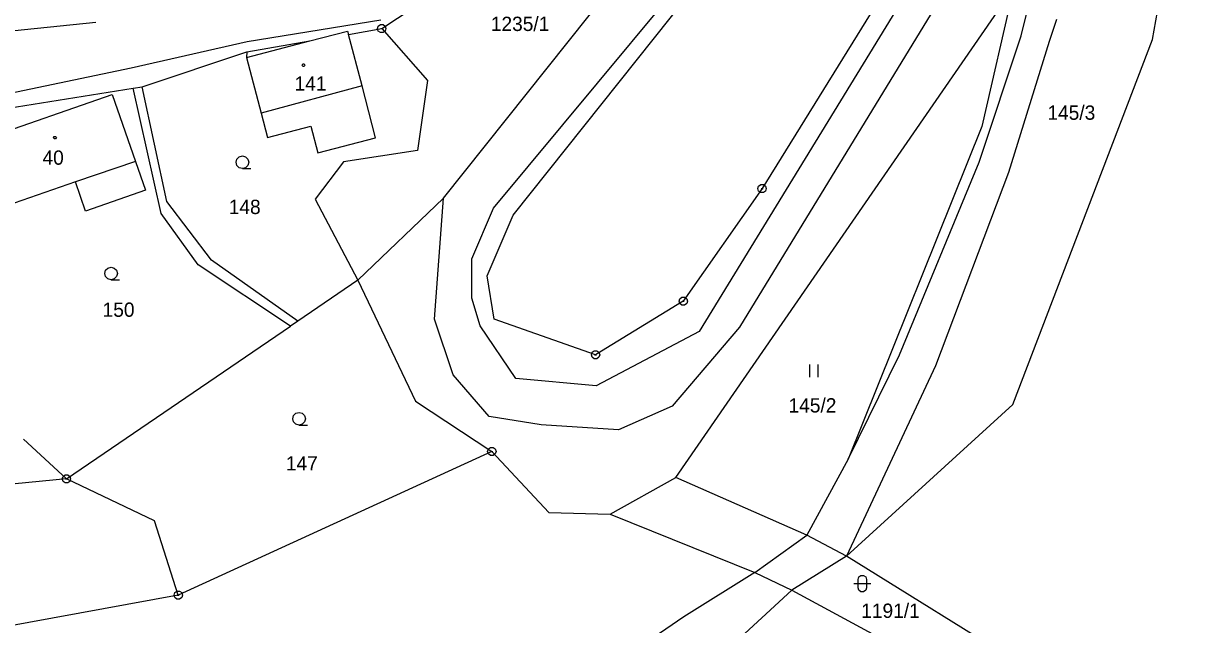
# Model space of a CAD drawing. Extents: x -694465 to -690527, y -983694 to -978978.
# Drawn here: x -691879.9 to -691739.8, y -981585.9 to -981514.6 of the extents above; entities that cross this region are included whole.
import ezdxf

# ---------------------------------------------------------------- set-up
doc = ezdxf.new("R2010")
doc.units = 0
for name, color, linetype in [('Vrstva 1', 7, 'Continuous'), ('Vrstva 18', 7, 'Continuous'), ('Vrstva 19', 7, 'Continuous'), ('Vrstva 24', 7, 'Continuous'), ('Vrstva 25', 7, 'Continuous')]:
    doc.layers.add(name, color=color, linetype=linetype)

msp = doc.modelspace()

# ---------------------------------------------------------------- linework, layer by layer
at = {"layer": 'Vrstva 1'}
msp.add_line((-691837.34, -981515.16), (-691814.83, -981500.21), dxfattribs=at)
for points in [[(-691745.78, -981516.44), (-691739.83, -981483.15)], [(-691829.98, -981535.3), (-691790.41, -981485.59)], [(-691824.06, -981536.48), (-691791.3, -981497.07)], [(-691821.73, -981537.34), (-691790.33, -981497.88)], [(-691769.03, -981501.19), (-691799.62, -981551.16)], [(-691771.29, -981500.5), (-691792.15, -981534.17)], [(-691766.818, -981504.776), (-691794.83, -981550.63)], [(-691761.37, -981516), (-691758.956, -981506.179)], [(-691802.41, -981568.49), (-691762.27, -981510.36)], [(-691762.27, -981510.36), (-691766.03, -981526.78)], [(-691871.29, -981514.43), (-691903.711, -981517.765)], [(-691837.44, -981514.14), (-691853.33, -981516.71)], [(-691841.3, -981515.84), (-691837.34, -981515.16)], [(-691837.34, -981515.16), (-691831.91, -981521.31)], [(-691757.157, -981514.06), (-691758.03, -981516.69)], [(-691853.39, -981518.6), (-691845.86, -981516.62)], [(-691853.37, -981517.91), (-691845.86, -981516.62)], [(-691845.86, -981516.62), (-691841.4, -981515.45)], [(-691841.4, -981515.45), (-691841.3, -981515.84)], [(-691839.68, -981521.97), (-691841.3, -981515.84)], [(-691766.35, -981531.01), (-691761.37, -981516)], [(-691762.36, -981559.8), (-691745.78, -981516.44)], [(-691853.33, -981516.71), (-691867.12, -981519.87)], [(-691865.8, -981522.08), (-691853.37, -981517.91)], [(-691853.37, -981517.91), (-691853.39, -981518.6)], [(-691758.03, -981516.69), (-691762.88, -981532.26)], [(-691853.39, -981518.6), (-691851.65, -981525.19)], [(-691867.12, -981519.87), (-691890.99, -981524.86)], [(-691890.67, -981526.02), (-691866.86, -981522.22)], [(-691866.86, -981522.22), (-691865.8, -981522.08)], [(-691863.56, -981537.14), (-691866.86, -981522.22)], [(-691862.87, -981535.68), (-691865.8, -981522.08)], [(-691839.68, -981521.97), (-691851.65, -981525.19)], [(-691838.06, -981528.12), (-691839.68, -981521.97)], [(-691831.91, -981521.31), (-691833.08, -981529.64)], [(-691873.74, -981533.36), (-691881.91, -981536.2), (-691884.65, -981528.31), (-691869.36, -981522.99), (-691866.59, -981530.95)], [(-691851.65, -981525.19), (-691850.89, -981528.08)], [(-691850.89, -981528.08), (-691845.75, -981526.73)], [(-691845.75, -981526.73), (-691844.91, -981529.92)], [(-691766.03, -981526.78), (-691781.9, -981566.33)], [(-691844.91, -981529.92), (-691838.06, -981528.12)], [(-691833.08, -981529.64), (-691841.88, -981531)], [(-691866.59, -981530.95), (-691865.41, -981534.36), (-691872.53, -981536.84), (-691873.74, -981533.36)], [(-691866.59, -981530.95), (-691873.74, -981533.36)], [(-691841.88, -981531), (-691845.25, -981535.43)], [(-691775.81, -981553.92), (-691766.35, -981531.01)], [(-691762.88, -981532.26), (-691771.54, -981555.21)], [(-691792.15, -981534.17), (-691801.51, -981547.54)], [(-691857.56, -981542.66), (-691862.87, -981535.68)], [(-691845.25, -981535.43), (-691840.19, -981545.05)], [(-691840.19, -981545.05), (-691829.98, -981535.3)], [(-691831.05, -981549.66), (-691829.98, -981535.3)], [(-691859.14, -981543.24), (-691863.56, -981537.14)], [(-691826.62, -981542.51), (-691824.06, -981536.48)], [(-691824.8, -981544.53), (-691821.73, -981537.34)], [(-691848.16, -981550.51), (-691859.14, -981543.24)], [(-691847.31, -981549.93), (-691857.56, -981542.66)], [(-691826.65, -981547.17), (-691826.62, -981542.51)], [(-691823.98, -981549.66), (-691824.8, -981544.53)], [(-691840.19, -981545.05), (-691847.31, -981549.93)], [(-691840.19, -981545.05), (-691833.31, -981559.41)], [(-691825.66, -981550.47), (-691826.65, -981547.17)], [(-691801.51, -981547.54), (-691811.93, -981553.91)], [(-691847.31, -981549.93), (-691848.16, -981550.51)], [(-691828.84, -981556.28), (-691831.05, -981549.66)], [(-691811.93, -981553.91), (-691823.98, -981549.66)], [(-691874.8, -981568.66), (-691848.16, -981550.51)], [(-691821.41, -981556.72), (-691825.66, -981550.47)], [(-691799.62, -981551.16), (-691811.85, -981557.59)], [(-691794.83, -981550.63), (-691802.84, -981560.02)], [(-691781.9, -981566.33), (-691775.81, -981553.92)], [(-691771.54, -981555.21), (-691782.11, -981577.84)], [(-691824.56, -981561.25), (-691828.84, -981556.28)], [(-691811.85, -981557.59), (-691821.41, -981556.72)], [(-691833.31, -981559.41), (-691824.26, -981565.39)], [(-691802.84, -981560.02), (-691809.2, -981562.81)], [(-691782.11, -981577.84), (-691762.36, -981559.8)], [(-691818.38, -981562.22), (-691824.56, -981561.25)], [(-691809.2, -981562.81), (-691818.38, -981562.22)], [(-691879.91, -981563.92), (-691874.8, -981568.66)], [(-691824.26, -981565.39), (-691861.51, -981582.47)], [(-691824.26, -981565.39), (-691817.49, -981572.66)], [(-691781.9, -981566.33), (-691786.82, -981575.34)], [(-691810.19, -981572.84), (-691802.41, -981568.49)], [(-691786.82, -981575.34), (-691802.41, -981568.49)], [(-691874.8, -981568.66), (-691928.86, -981573.91)], [(-691864.33, -981573.64), (-691874.8, -981568.66)], [(-691817.49, -981572.66), (-691810.19, -981572.84)], [(-691861.51, -981582.47), (-691864.33, -981573.64)], [(-691810.19, -981572.84), (-691792.99, -981579.79)], [(-691792.99, -981579.79), (-691786.82, -981575.34)], [(-691782.11, -981577.84), (-691786.82, -981575.34)], [(-691782.11, -981577.84), (-691788.61, -981581.88)], [(-691760.7, -981591.15), (-691782.11, -981577.84)], [(-691792.99, -981579.79), (-691801.43, -981585.04)], [(-691792.99, -981579.79), (-691788.61, -981581.88)], [(-691861.51, -981582.47), (-691947.03, -981598.12)], [(-691799.31, -981591.74), (-691788.61, -981581.88)], [(-691788.61, -981581.88), (-691762.81, -981595.87)], [(-691801.43, -981585.04), (-691817.28, -981595.89)]]:
    msp.add_lwpolyline(points, dxfattribs=at)
at = {"layer": 'Vrstva 24'}
for points in [[(-691837.186, -981514.684), (-691836.936, -981514.866), (-691836.84, -981515.16), (-691836.936, -981515.454), (-691837.186, -981515.636), (-691837.494, -981515.636), (-691837.744, -981515.454), (-691837.84, -981515.16), (-691837.744, -981514.866), (-691837.494, -981514.684)], [(-691791.996, -981533.694), (-691791.746, -981533.876), (-691791.65, -981534.17), (-691791.746, -981534.464), (-691791.996, -981534.646), (-691792.304, -981534.646), (-691792.554, -981534.464), (-691792.65, -981534.17), (-691792.554, -981533.876), (-691792.304, -981533.694)], [(-691801.356, -981547.064), (-691801.106, -981547.246), (-691801.01, -981547.54), (-691801.106, -981547.834), (-691801.356, -981548.016), (-691801.664, -981548.016), (-691801.914, -981547.834), (-691802.01, -981547.54), (-691801.914, -981547.246), (-691801.664, -981547.064)], [(-691811.776, -981553.434), (-691811.526, -981553.616), (-691811.43, -981553.91), (-691811.526, -981554.204), (-691811.776, -981554.386), (-691812.084, -981554.386), (-691812.334, -981554.204), (-691812.43, -981553.91), (-691812.334, -981553.616), (-691812.084, -981553.434)], [(-691824.106, -981564.914), (-691823.856, -981565.096), (-691823.76, -981565.39), (-691823.856, -981565.684), (-691824.106, -981565.866), (-691824.414, -981565.866), (-691824.664, -981565.684), (-691824.76, -981565.39), (-691824.664, -981565.096), (-691824.414, -981564.914)], [(-691874.646, -981568.184), (-691874.396, -981568.366), (-691874.3, -981568.66), (-691874.396, -981568.954), (-691874.646, -981569.136), (-691874.954, -981569.136), (-691875.204, -981568.954), (-691875.3, -981568.66), (-691875.204, -981568.366), (-691874.954, -981568.184)], [(-691861.356, -981581.994), (-691861.106, -981582.176), (-691861.01, -981582.47), (-691861.106, -981582.764), (-691861.356, -981582.946), (-691861.664, -981582.946), (-691861.914, -981582.764), (-691862.01, -981582.47), (-691861.914, -981582.176), (-691861.664, -981581.994)]]:
    msp.add_lwpolyline(points, close=True, dxfattribs=at)
for points in [[(-691837.459, -981515.16), (-691837.22, -981515.16)], [(-691792.269, -981534.17), (-691792.03, -981534.17)], [(-691801.629, -981547.54), (-691801.39, -981547.54)], [(-691812.049, -981553.91), (-691811.81, -981553.91)], [(-691824.379, -981565.39), (-691824.14, -981565.39)], [(-691874.919, -981568.66), (-691874.68, -981568.66)], [(-691861.629, -981582.47), (-691861.39, -981582.47)]]:
    msp.add_lwpolyline(points, dxfattribs=at)
at = {"layer": 'Vrstva 25'}
for points in [[(-691846.543, -981519.348), (-691846.455, -981519.5), (-691846.543, -981519.652), (-691846.717, -981519.652), (-691846.805, -981519.5), (-691846.717, -981519.348)], [(-691876.083, -981527.958), (-691875.995, -981528.11), (-691876.083, -981528.262), (-691876.257, -981528.262), (-691876.345, -981528.11), (-691876.257, -981527.958)], [(-691780.74, -981580.6), (-691780.645, -981580.306), (-691780.395, -981580.124), (-691780.085, -981580.124), (-691779.835, -981580.306), (-691779.74, -981580.6), (-691779.74, -981581.6), (-691779.835, -981581.894), (-691780.085, -981582.076), (-691780.395, -981582.076), (-691780.645, -981581.894), (-691780.74, -981581.6)]]:
    msp.add_lwpolyline(points, close=True, dxfattribs=at)
for points in [[(-691853.89, -981531.79), (-691854.265, -981531.689), (-691854.539, -981531.415), (-691854.64, -981531.04), (-691854.539, -981530.665), (-691854.265, -981530.391), (-691853.89, -981530.29), (-691853.515, -981530.391), (-691853.241, -981530.665), (-691853.14, -981531.04), (-691853.241, -981531.415), (-691853.515, -981531.689), (-691853.89, -981531.79), (-691852.89, -981531.791)], [(-691869.49, -981545), (-691869.865, -981544.899), (-691870.139, -981544.625), (-691870.24, -981544.25), (-691870.139, -981543.875), (-691869.865, -981543.601), (-691869.49, -981543.5), (-691869.115, -981543.601), (-691868.841, -981543.875), (-691868.74, -981544.25), (-691868.841, -981544.625), (-691869.115, -981544.899), (-691869.49, -981545), (-691868.49, -981545.001)], [(-691786.5, -981555.07), (-691786.5, -981556.57)], [(-691785.5, -981556.57), (-691785.5, -981555.07)], [(-691847.16, -981562.26), (-691847.535, -981562.159), (-691847.809, -981561.885), (-691847.91, -981561.51), (-691847.809, -981561.135), (-691847.535, -981560.861), (-691847.16, -981560.76), (-691846.785, -981560.861), (-691846.511, -981561.135), (-691846.41, -981561.51), (-691846.511, -981561.885), (-691846.785, -981562.159), (-691847.16, -981562.26), (-691846.16, -981562.261)], [(-691781.24, -981581.1), (-691779.24, -981581.1)]]:
    msp.add_lwpolyline(points, dxfattribs=at)

# ---------------------------------------------------------------- texts
at = {"layer": 'Vrstva 18'}
for s, p in [('1235/1', (-691824.377, -981515.44)), ('145/3', (-691758.249, -981525.99)), ('148', (-691855.516, -981537.19)), ('150', (-691870.5, -981549.4)), ('145/2', (-691789.006, -981560.77)), ('147', (-691848.726, -981567.66)), ('1191/1', (-691780.367, -981585.17))]:
    msp.add_text(s, height=1.7, dxfattribs=at).set_placement(p)
at = {"layer": 'Vrstva 19'}
for s, p in [('141', (-691847.698, -981522.53)), ('40', (-691877.642, -981531.33))]:
    msp.add_text(s, height=1.7, dxfattribs=at).set_placement(p)

doc.saveas('drawing.dxf')
